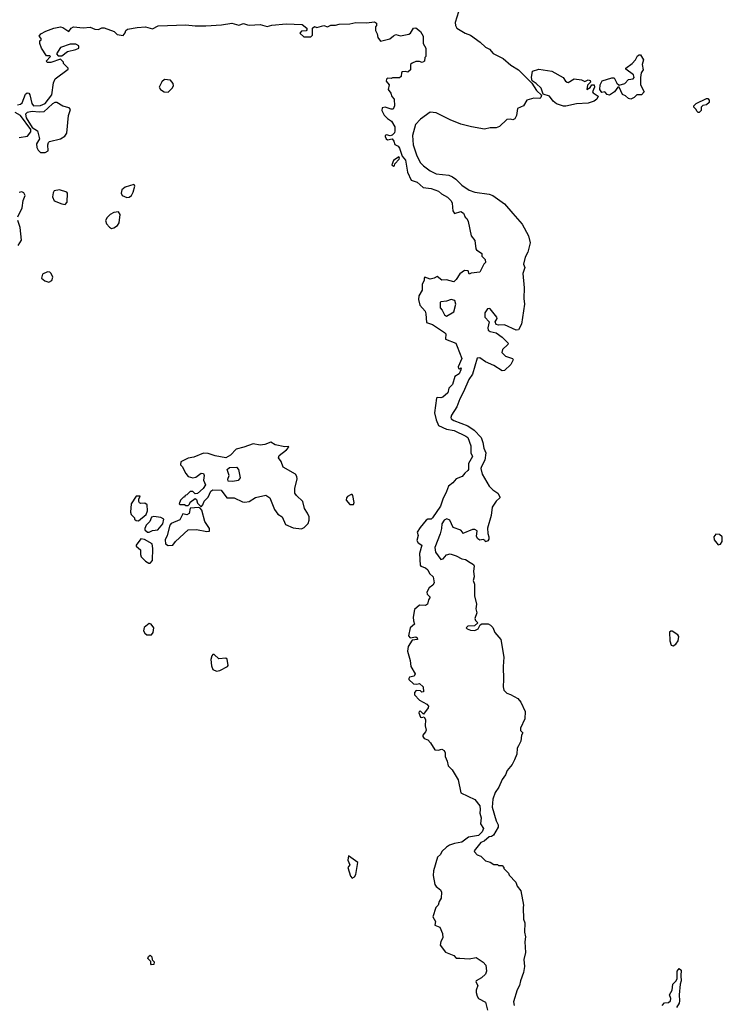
# Model space of a CAD drawing. Extents: x 1861455 to 2058065, y 200073 to 437907.
# Tile 359 of 574: x 1975459 to 1981410, y 340505 to 348845. Entities that reach past the tile are written whole.
import ezdxf

# ---------------------------------------------------------------- set-up
doc = ezdxf.new("R2010")
doc.units = 0

msp = doc.modelspace()

# ---------------------------------------------------------------- linework, layer by layer
at = {"layer": '0CON05XD'}
for points in [[(1979175, 348912.5), (1979146.9, 348823.1), (1979149.5, 348795), (1979162.2, 348775), (1979232.5, 348732.5), (1979276.2, 348715), (1979358.8, 348655), (1979405, 348612.5), (1979437.5, 348595), (1979469.3, 348559.3), (1979555, 348516.2), (1979619.3, 348459.3), (1979685, 348420), (1979797.7, 348307.7), (1979837.5, 348245), (1979877.5, 348205), (1979873.8, 348185), (1979865, 348178), (1979815, 348180), (1979755, 348163.3), (1979725, 348116.7), (1979675, 348092.5), (1979666.7, 348035), (1979653, 348007), (1979635, 347997.5), (1979615, 348003.3), (1979585, 348000), (1979521.7, 347941.7), (1979495, 347930), (1979445, 347930), (1979395, 347917.5), (1979285, 347936.7), (1979195, 347961.2), (1979105, 347995.8), (1978985, 348056.2), (1978935, 348061.2), (1978855, 348003.3), (1978812.3, 347957.7), (1978786, 347865), (1978790.8, 347785), (1978823.4, 347693.4), (1978855, 347633.3), (1978878.3, 347608.3), (1978936.7, 347565), (1978985, 347540.8), (1979095, 347527.5), (1979124.5, 347514.5), (1979153.3, 347495), (1979205, 347444), (1979265, 347400.8), (1979314.5, 347384.5), (1979435, 347368), (1979467, 347357), (1979566.2, 347285), (1979636.2, 347205)], [(1975680.8, 348749.2), (1975747.5, 348775), (1975805, 348784), (1975825, 348778), (1975875, 348746.7), (1975896, 348775), (1975915, 348784.3), (1975995, 348775.5), (1976055, 348780.8), (1976095, 348765.8), (1976125, 348763.3), (1976155, 348775.8), (1976174.3, 348775.7), (1976260, 348745), (1976285, 348720), (1976335, 348712.5), (1976352.5, 348735), (1976357.5, 348755), (1976372.5, 348765), (1976455, 348779.4), (1976525, 348784.2), (1976585, 348768.9), (1976632.4, 348792.4), (1976865, 348801.8), (1976945, 348793.9), (1977035, 348794.6), (1977167.4, 348802.6), (1977255, 348815.6), (1977315, 348798.9), (1977355, 348813.9), (1977387.7, 348802.3), (1977405, 348797.9), (1977494.6, 348804.6), (1977555, 348787.5), (1977595, 348798.9), (1977715, 348810), (1977852.5, 348805), (1977890, 348775), (1977891.7, 348758.3), (1977885, 348750), (1977845, 348747.5), (1977831.7, 348731.7), (1977865, 348700), (1977925, 348700), (1977940, 348715), (1977940, 348775), (1977955, 348787.5), (1977975, 348780), (1978035, 348796), (1978065, 348785.8), (1978095, 348798), (1978135, 348799.2), (1978165, 348807.5), (1978255, 348809.4), (1978305, 348821.4), (1978395, 348817.8), (1978465, 348827.5), (1978480, 348815), (1978480, 348795), (1978472.5, 348785), (1978473.3, 348755), (1978487, 348727), (1978492.5, 348695), (1978515, 348663.3), (1978595, 348682), (1978625, 348710), (1978645, 348720), (1978685, 348707.5), (1978755, 348723.3), (1978768, 348732), (1978795, 348772.5), (1978815, 348777.5), (1978852.5, 348745), (1978876.2, 348705), (1978876.7, 348645), (1978900, 348605), (1978897.5, 348535), (1978890, 348525), (1978887, 348493), (1978867, 348483), (1978845, 348490), (1978815, 348490), (1978781.7, 348478.3), (1978770, 348465), (1978768.3, 348421.7), (1978745, 348400), (1978725, 348407.5), (1978700, 348405), (1978693, 348397), (1978690, 348365), (1978677, 348353), (1978617, 348353), (1978605, 348347.5), (1978575, 348348.8), (1978565, 348342.5), (1978564.1, 348324.1), (1978587.5, 348295), (1978580, 348255), (1978601.7, 348221.7), (1978610, 348195), (1978631.7, 348171.7), (1978633.3, 348115), (1978622.5, 348087.5), (1978605, 348086.2), (1978555, 348103.3), (1978530, 348100), (1978527.5, 348075), (1978545, 348036.7), (1978575, 348007.5), (1978607.3, 347987.3), (1978635, 347937.5), (1978637.5, 347905), (1978632.7, 347887.3), (1978615, 347866.7), (1978597, 347863), (1978565, 347871.2), (1978553.3, 347865), (1978553.8, 347855), (1978563.3, 347835), (1978575, 347828), (1978615, 347837.5), (1978627.7, 347817.7), (1978635, 347787.5), (1978663.6, 347773.6), (1978675, 347757.5), (1978699.2, 347689.2), (1978725.6, 347655), (1978744.4, 347555), (1978774, 347485), (1978825, 347469.2), (1978875, 347423.8), (1978945, 347415.8), (1979005, 347393.8), (1979030.6, 347370.6), (1979082.3, 347342.3), (1979111.2, 347315), (1979121.2, 347295), (1979123.8, 347255), (1979126.7, 347225), (1979143, 347203), (1979195, 347220), (1979217, 347207), (1979231.7, 347171.7), (1979245, 347160), (1979256.4, 347136.4), (1979283.3, 347015), (1979313.9, 346973.9), (1979322.5, 346905), (1979327.5, 346895), (1979372.5, 346865), (1979373, 346843), (1979402.5, 346815), (1979405, 346790), (1979390, 346775), (1979355, 346707.5), (1979282.5, 346697.5), (1979265, 346690), (1979258.3, 346718.3), (1979225, 346720), (1979187, 346693), (1979156.7, 346645), (1979135, 346623.8), (1979075, 346642), (1979035, 346640), (1978995, 346670), (1978970, 346655), (1978935, 346646.7), (1978890, 346665), (1978883.3, 346655), (1978883.3, 346635), (1978866.7, 346605), (1978867.5, 346555), (1978840, 346505), (1978837.1, 346475), (1978846.9, 346426.9), (1978893.3, 346375), (1978900, 346355), (1978905, 346280), (1978955, 346264), (1979056.7, 346195), (1979067, 346183), (1979065, 346140), (1979152.5, 346105), (1979163.6, 346076.4), (1979204, 345975), (1979171.9, 345905), (1979175, 345890), (1979185, 345887.5), (1979196.7, 345896.7), (1979195, 345880), (1979181.2, 345845), (1979145, 345822.5), (1979125.7, 345754.3), (1979094.6, 345725.4), (1979084.2, 345685), (1979043, 345647), (1979025, 345642), (1978995, 345646), (1978990.3, 345639.7), (1978971.4, 345515), (1978985.6, 345455), (1979005, 345408), (1979075, 345375.5), (1979138.8, 345365), (1979238.9, 345318.9), (1979255, 345306), (1979280, 345235), (1979279.2, 345175), (1979294.4, 345145), (1979259.2, 345085), (1979260.6, 345035), (1979255, 345026), (1979228.1, 345005), (1979206, 344975), (1979155, 344955.7), (1979128.9, 344921.1), (1979091.2, 344895), (1979075, 344850), (1979042, 344785), (1979022.9, 344725), (1978955, 344626.2), (1978945, 344614), (1978915, 344614.5), (1978903, 344607), (1978850, 344545), (1978826.5, 344505), (1978832.7, 344475), (1978823.6, 344433.6), (1978835, 344414.5), (1978866.2, 344395), (1978846.2, 344325), (1978851.1, 344225), (1978856.2, 344215), (1978895, 344203.3), (1978915.5, 344185.5), (1978929.2, 344155), (1978961.4, 344125), (1978970.5, 344075), (1978958.5, 344055), (1978928.2, 344031.8), (1978907.3, 343995), (1978910, 343980), (1978934.2, 343955), (1978920.2, 343929.8), (1978914.3, 343895), (1978895, 343882.9), (1978845, 343886.7), (1978801.9, 343848.1), (1978792.2, 343785), (1978793.1, 343753.1), (1978802.5, 343725), (1978766, 343695), (1978753.3, 343625), (1978765, 343610), (1978815, 343617.5), (1978825, 343610), (1978827.5, 343595), (1978781.7, 343588.3), (1978750, 343535), (1978743.8, 343495), (1978766.1, 343416.1), (1978771.2, 343365), (1978807.5, 343305), (1978800, 343285), (1978760, 343275), (1978753.8, 343265), (1978756, 343255), (1978795, 343220.8), (1978824, 343216), (1978845, 343222.5), (1978877.5, 343195), (1978878.3, 343151.7), (1978865, 343150), (1978855, 343160), (1978818.3, 343161.7), (1978803, 343147), (1978802.5, 343125), (1978845, 343080), (1978908.3, 343048.3), (1978921.7, 343031.7), (1978917.5, 343015), (1978878.3, 342961.7), (1978855, 342986.7), (1978843.3, 342985), (1978840, 342975), (1978855, 342937.5), (1978866.2, 342933.8), (1978885, 342940), (1978896.7, 342915), (1978893.3, 342865), (1978901.7, 342828.3), (1978897, 342813), (1978873.3, 342785), (1978872.3, 342772.3), (1978885, 342756.7), (1978915, 342743.8), (1978939.7, 342719.7), (1978975, 342659.4), (1979002.4, 342657.6), (1979035, 342667.5), (1979053.4, 342653.4), (1979061.4, 342635), (1979061.8, 342605), (1979078.5, 342565), (1979086.7, 342525), (1979122.4, 342492.4), (1979172.5, 342405), (1979195.7, 342295.7), (1979315, 342240), (1979355.7, 342185), (1979359.6, 342155), (1979357.1, 342125), (1979366.9, 342085), (1979362.9, 342035), (1979386.9, 341995), (1979375.6, 341965), (1979345, 341935.8), (1979259.4, 341920.6), (1979205, 341877.7), (1979142.9, 341867.1), (1979098.2, 341851.8), (1979075, 341836.5), (1979035, 341799.5), (1979022.5, 341775), (1978997.6, 341752.4), (1978963.8, 341635), (1978961.1, 341595), (1978975, 341520), (1978985, 341502), (1979023.8, 341475), (1979031.2, 341455), (1979030, 341405), (1979011.4, 341375), (1979001.9, 341345), (1978984.3, 341325), (1978958.9, 341245), (1978981.2, 341205), (1978974, 341174), (1979018.6, 341158.6), (1979040, 341105), (1979041.7, 341068.3), (1979025, 341036.7), (1979020, 341005), (1979065.9, 340945.9), (1979135, 340918), (1979155, 340896), (1979185.7, 340895.7), (1979265, 340890), (1979325, 340900), (1979385, 340860.6), (1979407.3, 340835), (1979411.4, 340785), (1979405, 340760), (1979369.7, 340730.3), (1979324.2, 340705), (1979323.3, 340695), (1979340.6, 340665), (1979324.4, 340625), (1979325.8, 340605.8), (1979332.7, 340572.7), (1979343.8, 340555), (1979403.6, 340523.6), (1979421.4, 340455)], [(1975440, 348125), (1975465, 348130), (1975478.8, 348141.2), (1975508, 348215), (1975523.1, 348226.9), (1975535, 348224), (1975545, 348210), (1975560.8, 348135), (1975575, 348116.2), (1975635, 348120), (1975674.3, 348135.7), (1975731.7, 348208.3), (1975745, 348310), (1975760, 348345), (1975870, 348425), (1975870, 348435), (1975830, 348475), (1975830, 348485), (1975805, 348510), (1975723, 348483), (1975693.6, 348483.6), (1975683, 348493), (1975720, 348535), (1975715, 348540), (1975685, 348540), (1975642.5, 348605), (1975630, 348645), (1975630, 348665), (1975640, 348675), (1975640, 348685), (1975622.5, 348705), (1975637.5, 348725), (1975680.8, 348749.2)], [(1975815, 348540), (1975863, 348577), (1975935, 348592.5), (1975960, 348605), (1975960, 348625), (1975935, 348637.5), (1975885, 348637.5), (1975805, 348610), (1975770, 348555), (1975785, 348540), (1975815, 348540)], [(1980635, 348173.3), (1980615, 348177.5), (1980590, 348200), (1980565, 348212.5), (1980535, 348273.8), (1980525, 348273.8), (1980496.7, 348233.3), (1980455, 348206.7), (1980435, 348212.5), (1980415, 348233.3), (1980388.3, 348228.3), (1980373.8, 348255), (1980376.7, 348295), (1980391.7, 348328.3), (1980475, 348352.5), (1980495, 348352.5), (1980517.3, 348307.3), (1980535, 348291.2), (1980585.6, 348304.4), (1980615, 348340), (1980656.1, 348343.9), (1980663.8, 348356.2), (1980659.1, 348379.1), (1980593.8, 348425), (1980592, 348435), (1980646.7, 348475), (1980673.6, 348506.4), (1980690.7, 348539.3), (1980705, 348547.5), (1980716.4, 348546.4), (1980742.5, 348505), (1980732.5, 348465), (1980739.3, 348420.7), (1980723.3, 348395), (1980717.5, 348355), (1980717.5, 348295), (1980747.5, 348235), (1980725, 348210), (1980685, 348210), (1980663, 348187), (1980635, 348173.3)], [(1980065, 348113.3), (1980005, 348133.3), (1979977.5, 348155), (1979947.2, 348197.2), (1979893.6, 348213.6), (1979875.3, 348265.3), (1979834, 348305), (1979798.8, 348328.8), (1979794.4, 348354.4), (1979801.1, 348408.9), (1979855, 348425.6), (1979965, 348408.1), (1980061.2, 348355), (1980080.8, 348325), (1980095.5, 348315.5), (1980105.4, 348314.6), (1980155, 348344.3), (1980217, 348337), (1980245, 348321.2), (1980275, 348335.8), (1980290, 348330), (1980293.8, 348315), (1980268.8, 348291.2), (1980262.5, 348255), (1980289.7, 348270.3), (1980305, 348293.3), (1980325, 348293.3), (1980328, 348275), (1980310, 348235), (1980316, 348225), (1980357.5, 348197.5), (1980346.4, 348173.6), (1980323.6, 348156.4), (1980275, 348137.5), (1980175, 348133.3), (1980085, 348113.8), (1980065, 348113.3)], [(1976715, 348231.9), (1976751.4, 348265), (1976760.8, 348285), (1976760, 348305), (1976735, 348332), (1976685, 348340), (1976661.3, 348318.7), (1976638.8, 348275), (1976652, 348255), (1976681.2, 348235), (1976715, 348231.9)], [(1975675, 347720), (1975700, 347735), (1975697.5, 347785), (1975702.5, 347805), (1975712.5, 347815), (1975805, 347837.5), (1975840.3, 347859.7), (1975859.2, 347885), (1975872, 348035), (1975890, 348085), (1975878.3, 348098.3), (1975825, 348114.2), (1975774.3, 348144.3), (1975755, 348144.3), (1975736.4, 348133.6), (1975662.5, 348065), (1975625, 348061.2), (1975565, 348068.8), (1975522, 348058), (1975506.7, 348045), (1975513.8, 348013.8), (1975563.3, 347933.3), (1975610, 347905), (1975627.5, 347835), (1975600, 347795), (1975603.6, 347763.6), (1975615, 347740), (1975635, 347720), (1975675, 347720)], [(1981215, 348060), (1981205, 348060), (1981195, 348070), (1981190, 348085), (1981170, 348105), (1981170, 348115), (1981190, 348135), (1981275, 348177.5), (1981287, 348177), (1981300, 348165), (1981300, 348145), (1981277, 348123), (1981245, 348120), (1981230, 348105), (1981230, 348075), (1981215, 348060)], [(1975453.3, 347846.7), (1975525, 347857.5), (1975552.5, 347895), (1975552.5, 347915), (1975465, 348032.5), (1975420.7, 348060.7)], [(1978625, 347604), (1978633, 347607), (1978637.5, 347625), (1978673.3, 347665), (1978676.7, 347675), (1978670, 347685), (1978625, 347652.5), (1978612, 347615), (1978625, 347604)], [(1975845, 347281.2), (1975860.7, 347299.3), (1975863.8, 347375), (1975856.7, 347385), (1975795, 347405.6), (1975750, 347395), (1975741.7, 347378.3), (1975738, 347345), (1975751.4, 347311.4), (1975815, 347286.2), (1975845, 347281.2)], [(1976365, 347339.2), (1976385, 347341.2), (1976406.2, 347355), (1976420, 347385), (1976433.3, 347435), (1976432.5, 347445), (1976425, 347450), (1976352.1, 347427.9), (1976324, 347405), (1976318, 347375), (1976325.8, 347355.8), (1976365, 347339.2)], [(1975444.2, 347175), (1975479.3, 347250.7), (1975488.1, 347315), (1975506.2, 347355), (1975495, 347377.5), (1975476.4, 347386.4), (1975455, 347382.5)], [(1975446.4, 346933.6), (1975473, 346977), (1975463.3, 347085), (1975443.8, 347145)], [(1976235, 347076.7), (1976255, 347081.2), (1976287.7, 347102.3), (1976302.5, 347125), (1976310, 347195), (1976297, 347217), (1976255, 347212.5), (1976223.9, 347196.1), (1976199.3, 347170.7), (1976186.7, 347145), (1976195, 347117.5), (1976218.3, 347088.3), (1976235, 347076.7)], [(1979636.2, 347205), (1979714.2, 347114.2), (1979768, 347015), (1979783.6, 346956.4), (1979764.1, 346875.9), (1979740, 346835), (1979727.3, 346775), (1979737.9, 346745), (1979721.5, 346695), (1979733, 346573), (1979729.6, 346485), (1979734.6, 346434.6), (1979709.7, 346265), (1979685, 346218.8), (1979665, 346214.6), (1979565, 346260), (1979515, 346256.7), (1979494.5, 346264.5), (1979485.7, 346285), (1979502, 346315), (1979501.2, 346325), (1979445, 346396.7), (1979435, 346400), (1979422.5, 346395), (1979398.3, 346361.7), (1979397.5, 346325), (1979436.2, 346285), (1979423.1, 346235), (1979426.2, 346215), (1979445, 346204), (1979495, 346192.5), (1979546.7, 346156.7), (1979596.7, 346105), (1979593.3, 346095), (1979547.7, 346052.3), (1979543.8, 346025), (1979572.5, 345995), (1979632.5, 345975), (1979637.5, 345965), (1979620, 345925), (1979565, 345872.5), (1979545, 345870), (1979475, 345916.7), (1979405, 345946.2), (1979355, 345982.5), (1979335, 345977.5), (1979295, 345843.3), (1979262.9, 345797.1), (1979218.1, 345691.9), (1979185.7, 345635), (1979160.6, 345565), (1979116, 345495), (1979110, 345475), (1979113.4, 345463.4), (1979135, 345448.9), (1979255.4, 345405.4), (1979307.2, 345367.2), (1979367.2, 345307.2), (1979382.2, 345265), (1979390.8, 345215), (1979408.1, 345175), (1979398, 345115), (1979369.1, 345060.9), (1979365.6, 345045), (1979376.1, 344996.1), (1979434, 344895), (1979465, 344862.5), (1979510, 344835), (1979526.7, 344805), (1979526.1, 344793.9), (1979493.6, 344766.4), (1979460, 344715), (1979452, 344645), (1979421.2, 344538.8), (1979423.9, 344493.9), (1979432.5, 344465), (1979432.5, 344445), (1979425, 344430), (1979405, 344422.5), (1979400, 344435), (1979385, 344442.5), (1979355, 344437.5), (1979338.3, 344448.3), (1979328.3, 344468.3), (1979332.3, 344515), (1979315, 344528.2), (1979293.8, 344526.2), (1979211.7, 344491.7), (1979210, 344505), (1979195, 344520), (1979130, 344545), (1979102.5, 344605), (1979077, 344617), (1979053.3, 344605), (1979033.8, 344575), (1979032.5, 344535), (1979020.7, 344489.3), (1978973.8, 344375), (1978980, 344335), (1979025, 344272.5), (1979045, 344279.2), (1979075, 344312.9), (1979105, 344320), (1979154.7, 344304.7), (1979205, 344278.9), (1979235, 344273.6), (1979275, 344247.8), (1979301.4, 344231.4), (1979307, 344217), (1979302.9, 344175), (1979308.9, 344125), (1979299.6, 344095), (1979310, 344065), (1979312.4, 343965), (1979329.2, 343895), (1979321.8, 343855), (1979329.5, 343820.5), (1979313.5, 343773.5), (1979318.8, 343755), (1979340, 343735), (1979310.3, 343709.7), (1979255, 343708), (1979240, 343695), (1979250, 343685), (1979277.5, 343675), (1979315, 343672.5), (1979343.3, 343685), (1979360, 343720), (1979373, 343727), (1979426.4, 343726.4), (1979446.4, 343716.4), (1979466.2, 343696.2), (1979484.5, 343654.5), (1979533.3, 343595), (1979560, 343445), (1979553.8, 343365), (1979558, 343255), (1979553.8, 343195), (1979560, 343165), (1979585, 343140), (1979615, 343130), (1979677.5, 343095), (1979702.5, 343065), (1979740, 342985), (1979737, 342923), (1979700, 342845), (1979700, 342825), (1979720, 342805), (1979710, 342785), (1979702.5, 342735), (1979682.5, 342695), (1979672.5, 342675), (1979670, 342625), (1979650, 342575), (1979630, 342535), (1979586.7, 342485), (1979575, 342450), (1979545, 342410), (1979516.1, 342343.9), (1979485, 342300), (1979467, 342243), (1979460, 342175), (1979495, 342060), (1979512.5, 342025), (1979512.5, 342005), (1979471.7, 341938.3), (1979455, 341926.7), (1979435, 341922.5), (1979392, 341888), (1979364.2, 341875), (1979307.5, 341805), (1979310, 341795), (1979335, 341770), (1979365, 341760), (1979405, 341720), (1979445, 341710), (1979475, 341690), (1979505, 341690), (1979515, 341680), (1979545, 341680), (1979560, 341665), (1979560, 341655), (1979600, 341615), (1979605, 341600), (1979660.7, 341540.7), (1979673.3, 341505), (1979702.5, 341465), (1979726.7, 341345), (1979722.5, 341325), (1979727, 341227), (1979736.7, 341195), (1979733.3, 341115), (1979742.5, 341075), (1979737.5, 341035), (1979742.5, 340945), (1979730, 340885), (1979733.3, 340825), (1979726.4, 340773.6), (1979700, 340705), (1979692.5, 340665), (1979673.3, 340626.7), (1979642.5, 340525), (1979647.5, 340495)], [(1975705, 346623.3), (1975730, 346635), (1975738.8, 346665), (1975725, 346696.7), (1975715, 346706.7), (1975695, 346710), (1975650.7, 346689.3), (1975642.5, 346655), (1975672.3, 346632.3), (1975705, 346623.3)], [(1979075, 346333.8), (1979135, 346370), (1979153.8, 346435), (1979145, 346466.7), (1979114.2, 346475.8), (1979075, 346460.8), (1979025, 346456), (1979020, 346450), (1979020, 346405), (1979038, 346385), (1979057.5, 346345), (1979075, 346333.8)], [(1977845, 344533.1), (1977867, 344543), (1977901.5, 344578.5), (1977910, 344605), (1977910, 344635), (1977897.8, 344665), (1977870, 344705), (1977856.9, 344765), (1977803.7, 344813.7), (1977790, 344835), (1977790, 344875), (1977808.6, 344955), (1977807.5, 344975), (1977793.8, 344995), (1977691.2, 345055), (1977674.3, 345104.3), (1977651.2, 345135), (1977656.1, 345153.9), (1977719.3, 345200.7), (1977737, 345223), (1977735, 345230), (1977705, 345226.7), (1977623.9, 345243.9), (1977585, 345266.7), (1977535, 345246.7), (1977495, 345240), (1977435, 345252.5), (1977357, 345223), (1977293, 345207), (1977243, 345157), (1977205, 345133.3), (1977115, 345150), (1977055, 345171.2), (1977015, 345173.3), (1976935, 345140), (1976885, 345132.5), (1976825, 345100), (1976820, 345075), (1976835, 345060), (1976865, 345000), (1976886.4, 344976.4), (1976925, 344963.3), (1976950.7, 344969.3), (1976995, 345003.3), (1977015, 345000), (1977021.2, 344985), (1977016.2, 344945), (1977031.2, 344905), (1977013.3, 344875), (1976965, 344832.5), (1976945, 344830), (1976925, 344850), (1976901.7, 344848.3), (1976875, 344820), (1976860, 344815), (1976855, 344800), (1976845, 344800), (1976820, 344775), (1976810, 344745), (1976815, 344740), (1976855, 344740), (1976865, 344730), (1976885, 344730), (1976898.3, 344741.7), (1976901.7, 344758.3), (1976945, 344790), (1976955, 344780), (1976965, 344750), (1976995, 344720), (1977010, 344735), (1977021.7, 344768.3), (1977055, 344800), (1977077.7, 344852.3), (1977095, 344864), (1977165, 344860.8), (1977214.6, 344794.6), (1977275, 344794.2), (1977345, 344760.8), (1977365, 344757.5), (1977402.5, 344765), (1977455, 344798.6), (1977545, 344817.8), (1977578.6, 344795), (1977615.6, 344695), (1977645, 344655.7), (1977682, 344635), (1977710.3, 344570.3), (1977775, 344540.6), (1977845, 344533.1)], [(1977265, 344934.3), (1977225, 344937.5), (1977223, 344953), (1977232.2, 344985), (1977215.8, 345035), (1977235, 345051.9), (1977295, 345055.6), (1977311.9, 345035), (1977327.1, 344965), (1977309.1, 344940.9), (1977265, 344934.3)], [(1976465, 344600), (1976530, 344655), (1976540, 344685), (1976537.5, 344735), (1976519.3, 344749.3), (1976485, 344746.7), (1976473.6, 344753.6), (1976466.7, 344765), (1976467, 344783), (1976478.3, 344808.3), (1976445, 344810), (1976403.8, 344745), (1976397.5, 344675), (1976403, 344653), (1976430, 344625), (1976430, 344615), (1976445, 344602.5), (1976465, 344600)], [(1978285, 344740), (1978292, 344755), (1978280, 344815), (1978275, 344822.5), (1978265, 344823.3), (1978235, 344806.7), (1978225.9, 344794.1), (1978224, 344775), (1978255, 344740), (1978285, 344740)], [(1976715, 344392), (1976755, 344393.3), (1976778.8, 344425), (1976885, 344523.3), (1976955, 344526.2), (1977045, 344510), (1977066.2, 344513.8), (1977066, 344535), (1977026, 344595), (1977001.7, 344691.7), (1976988.3, 344708.3), (1976975, 344712.5), (1976901.7, 344708.3), (1976895, 344662.5), (1976875, 344652.5), (1976841.7, 344658.3), (1976815, 344610), (1976741.7, 344578.3), (1976730, 344565), (1976708.8, 344475), (1976691.7, 344438.3), (1976693.3, 344405), (1976715, 344392)], [(1976555, 344503.3), (1976585, 344517.5), (1976630, 344525), (1976670, 344575), (1976680, 344615), (1976655, 344627.5), (1976595, 344636.7), (1976575, 344630), (1976560, 344595), (1976530, 344565), (1976520, 344535), (1976520, 344525), (1976540, 344505), (1976555, 344503.3)], [(1981375, 344396.2), (1981395, 344403.3), (1981410, 344425), (1981408.8, 344465), (1981385, 344484), (1981355, 344487.5), (1981337.8, 344465), (1981340.5, 344440.5), (1981375, 344396.2)], [(1976565, 344242.5), (1976582.5, 344265), (1976587.5, 344365), (1976580, 344405), (1976515, 344442.5), (1976485, 344447.5), (1976446.7, 344395), (1976446.7, 344385), (1976482.5, 344355), (1976481.2, 344315), (1976487.5, 344295), (1976525, 344260), (1976553, 344243), (1976565, 344242.5)], [(1976575, 343634), (1976589.2, 343655), (1976594.2, 343695), (1976571.2, 343725), (1976555, 343732), (1976513.2, 343696.8), (1976508.3, 343668.3), (1976517.6, 343647.6), (1976534.4, 343634.4), (1976575, 343634)], [(1980995, 343542), (1981015, 343556.2), (1981036, 343585), (1981040.7, 343620.7), (1981032.5, 343635), (1980985, 343666.2), (1980975, 343666.7), (1980964.1, 343655.9), (1980964.2, 343585), (1980976, 343546), (1980995, 343542)], [(1977125, 343327.5), (1977155, 343333.3), (1977220, 343365), (1977223.8, 343376.2), (1977215, 343427.5), (1977205, 343436.7), (1977145, 343430), (1977105, 343466.7), (1977095, 343468.8), (1977085, 343456.7), (1977076.9, 343425), (1977083.2, 343373.2), (1977095, 343340), (1977125, 343327.5)], [(1978275, 341574.5), (1978294.3, 341585), (1978304.5, 341605), (1978321.5, 341705), (1978245, 341762.5), (1978237.6, 341725), (1978254.5, 341685), (1978237.1, 341665), (1978260.2, 341590.2), (1978275, 341574.5)], [(1976575, 340840), (1976568.3, 340848.3), (1976568.3, 340868.3), (1976543, 340893), (1976550.7, 340909.3), (1976565, 340920), (1976577, 340907), (1976581.7, 340881.7), (1976597.5, 340865), (1976595, 340842.5), (1976575, 340840)], [(1980900, 340495), (1980921.7, 340518.3), (1980955, 340520), (1980972.5, 340535), (1980973, 340553), (1980962.5, 340585), (1980986.7, 340625), (1980990, 340675), (1981020, 340705), (1981027, 340723), (1981027.5, 340785), (1981045, 340807.5), (1981062.5, 340795), (1981057.5, 340745), (1981062.5, 340705), (1981052.5, 340675), (1981043.3, 340585), (1981048, 340535), (1981043.8, 340515), (1981023, 340477)]]:
    msp.add_lwpolyline(points, dxfattribs=at)

doc.saveas('drawing.dxf')
